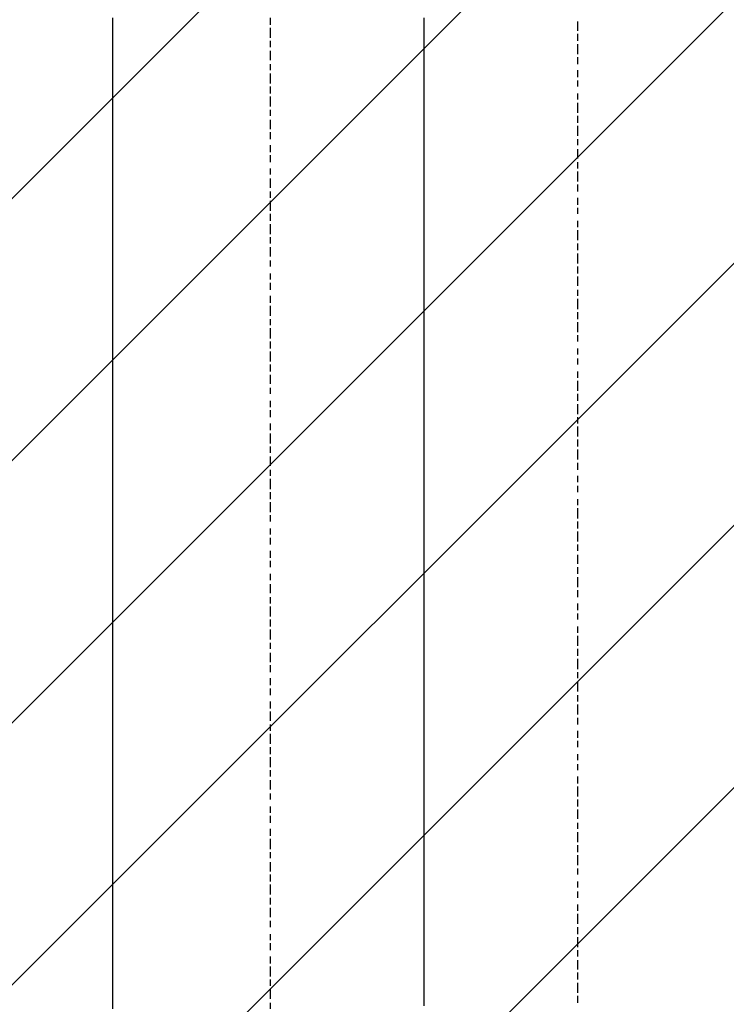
# Model space of a CAD drawing. Extents: x 997 to 109698, y 921 to 94021.
# Tile 456 of 656: x 29688 to 30603, y 40760 to 42034. Entities that reach past the tile are written whole.
import ezdxf

# ---------------------------------------------------------------- set-up
doc = ezdxf.new("R2010")
doc.units = 0
doc.header["$MEASUREMENT"] = 0
doc.layers.add('12', color=7, linetype='CONTINUOUS')
doc.layers.add('28', color=7, linetype='CONTINUOUS')

msp = doc.modelspace()

# ---------------------------------------------------------------- linework, layer by layer
at = {"layer": '12', "color": 5}
for p, q in [((29808.630503, 42023.563401), (29808.630503, 42036.563401)), ((30211.630503, 42027.563401), (30211.630503, 42036.563401)), ((29808.630503, 42015.563401), (29808.630503, 42023.563401)), ((30211.630503, 42019.563401), (30211.630503, 42027.563401)), ((29808.630503, 42006.563401), (29808.630503, 42015.563401)), ((30211.630503, 42006.563401), (30211.630503, 42019.563401)), ((29808.630503, 41993.563401), (29808.630503, 42006.563401)), ((30211.630503, 41998.563401), (30211.630503, 42006.563401)), ((30211.630503, 41989.563401), (30211.630503, 41998.563401)), ((29808.630503, 41985.563401), (29808.630503, 41993.563401)), ((29808.630503, 41976.563401), (29808.630503, 41985.563401)), ((30211.630503, 41976.563401), (30211.630503, 41989.563401)), ((29808.630503, 41964.563401), (29808.630503, 41976.563401)), ((30211.630503, 41968.563401), (30211.630503, 41976.563401)), ((29808.630503, 41955.563401), (29808.630503, 41964.563401)), ((30211.630503, 41959.563401), (30211.630503, 41968.563401)), ((30211.630503, 41947.563401), (30211.630503, 41959.563401)), ((29808.630503, 41947.563401), (29808.630503, 41955.563401)), ((29808.630503, 41934.563401), (29808.630503, 41947.563401)), ((30211.630503, 41938.563401), (30211.630503, 41947.563401)), ((29808.630503, 41926.563401), (29808.630503, 41934.563401)), ((30211.630503, 41926.563401), (30211.630503, 41938.563401)), ((29808.630503, 41913.563401), (29808.630503, 41926.563401)), ((30211.630503, 41917.563401), (30211.630503, 41926.563401)), ((29808.630503, 41904.563401), (29808.630503, 41913.563401)), ((30211.630503, 41909.563401), (30211.630503, 41917.563401)), ((30211.630503, 41896.563401), (30211.630503, 41909.563401)), ((29808.630503, 41896.563401), (29808.630503, 41904.563401)), ((29808.630503, 41883.563401), (29808.630503, 41896.563401)), ((30211.630503, 41888.563401), (30211.630503, 41896.563401)), ((29808.630503, 41875.563401), (29808.630503, 41883.563401)), ((30211.630503, 41879.563401), (30211.630503, 41888.563401)), ((29808.630503, 41866.563401), (29808.630503, 41875.563401)), ((30211.630503, 41866.563401), (30211.630503, 41879.563401)), ((29808.630503, 41854.563401), (29808.630503, 41866.563401)), ((30211.630503, 41858.563401), (30211.630503, 41866.563401)), ((30211.630503, 41849.563401), (30211.630503, 41858.563401)), ((29808.630503, 41845.563401), (29808.630503, 41854.563401)), ((29808.630503, 41837.563401), (29808.630503, 41845.563401)), ((30211.630503, 41837.563401), (30211.630503, 41849.563401)), ((29808.630503, 41824.563401), (29808.630503, 41837.563401)), ((30211.630503, 41828.563401), (30211.630503, 41837.563401)), ((29808.630503, 41816.563401), (29808.630503, 41824.563401)), ((29808.630503, 41803.563401), (29808.630503, 41816.563401)), ((30211.630503, 41816.563401), (30211.630503, 41828.563401)), ((30211.630503, 41807.563401), (30211.630503, 41816.563401)), ((30211.630503, 41799.563401), (30211.630503, 41807.563401)), ((29808.630503, 41794.563401), (29808.630503, 41803.563401)), ((29808.630503, 41786.563401), (29808.630503, 41794.563401)), ((30211.630503, 41786.563401), (30211.630503, 41799.563401)), ((29808.630503, 41773.563401), (29808.630503, 41786.563401)), ((30211.630503, 41777.563401), (30211.630503, 41786.563401)), ((29808.630503, 41765.563401), (29808.630503, 41773.563401)), ((29808.630503, 41756.563401), (29808.630503, 41765.563401)), ((30211.630503, 41769.563401), (30211.630503, 41777.563401)), ((30211.630503, 41756.563401), (30211.630503, 41769.563401)), ((29808.630503, 41744.563401), (29808.630503, 41756.563401)), ((30211.630503, 41748.563401), (30211.630503, 41756.563401)), ((29808.630503, 41735.563401), (29808.630503, 41744.563401)), ((30211.630503, 41739.563401), (30211.630503, 41748.563401)), ((29808.630503, 41727.563401), (29808.630503, 41735.563401)), ((29808.630503, 41714.563401), (29808.630503, 41727.563401)), ((30211.630503, 41727.563401), (30211.630503, 41739.563401)), ((30211.630503, 41718.563401), (30211.630503, 41727.563401)), ((29808.630503, 41705.563401), (29808.630503, 41714.563401)), ((30211.630503, 41705.563401), (30211.630503, 41718.563401)), ((29808.630503, 41693.563401), (29808.630503, 41705.563401)), ((30211.630503, 41697.563401), (30211.630503, 41705.563401)), ((29808.630503, 41684.563401), (29808.630503, 41693.563401)), ((30211.630503, 41689.563401), (30211.630503, 41697.563401)), ((30211.630503, 41676.563401), (30211.630503, 41689.563401)), ((29808.630503, 41676.563401), (29808.630503, 41684.563401)), ((29808.630503, 41663.563401), (29808.630503, 41676.563401)), ((30211.630503, 41667.563401), (30211.630503, 41676.563401)), ((29808.630503, 41655.563401), (29808.630503, 41663.563401)), ((30211.630503, 41659.563401), (30211.630503, 41667.563401)), ((29808.630503, 41646.563401), (29808.630503, 41655.563401)), ((30211.630503, 41646.563401), (30211.630503, 41659.563401)), ((29808.630503, 41634.563401), (29808.630503, 41646.563401)), ((30211.630503, 41638.563401), (30211.630503, 41646.563401)), ((30211.630503, 41629.563401), (30211.630503, 41638.563401)), ((29808.630503, 41625.563401), (29808.630503, 41634.563401)), ((29808.630503, 41617.563401), (29808.630503, 41625.563401)), ((30211.630503, 41617.563401), (30211.630503, 41629.563401)), ((29808.630503, 41604.563401), (29808.630503, 41617.563401)), ((30211.630503, 41608.563401), (30211.630503, 41617.563401)), ((29808.630503, 41595.563401), (29808.630503, 41604.563401)), ((30211.630503, 41595.563401), (30211.630503, 41608.563401)), ((29808.630503, 41587.563401), (29808.630503, 41595.563401)), ((29808.630503, 41574.563401), (29808.630503, 41587.563401)), ((30211.630503, 41587.563401), (30211.630503, 41595.563401)), ((30211.630503, 41578.563401), (30211.630503, 41587.563401)), ((29808.630503, 41566.563401), (29808.630503, 41574.563401)), ((30211.630503, 41566.563401), (30211.630503, 41578.563401)), ((29808.630503, 41553.563401), (29808.630503, 41566.563401)), ((30211.630503, 41557.563401), (30211.630503, 41566.563401)), ((29808.630503, 41545.563401), (29808.630503, 41553.563401)), ((30211.630503, 41549.563401), (30211.630503, 41557.563401)), ((30211.630503, 41536.563401), (30211.630503, 41549.563401)), ((29808.630503, 41536.563401), (29808.630503, 41545.563401)), ((29808.630503, 41523.563401), (29808.630503, 41536.563401)), ((30211.630503, 41528.563401), (30211.630503, 41536.563401)), ((29808.630503, 41515.563401), (29808.630503, 41523.563401)), ((30211.630503, 41519.563401), (30211.630503, 41528.563401)), ((29808.630503, 41507.563401), (29808.630503, 41515.563401)), ((30211.630503, 41507.563401), (30211.630503, 41519.563401)), ((29808.630503, 41494.563401), (29808.630503, 41507.563401)), ((30211.630503, 41498.563401), (30211.630503, 41507.563401)), ((30211.630503, 41485.563401), (30211.630503, 41498.563401)), ((29808.630503, 41485.563401), (29808.630503, 41494.563401)), ((29808.630503, 41477.563401), (29808.630503, 41485.563401)), ((30211.630503, 41477.563401), (30211.630503, 41485.563401)), ((29808.630503, 41464.563401), (29808.630503, 41477.563401)), ((30211.630503, 41468.563401), (30211.630503, 41477.563401)), ((29808.630503, 41456.563401), (29808.630503, 41464.563401)), ((30211.630503, 41456.563401), (30211.630503, 41468.563401)), ((29808.630503, 41443.563401), (29808.630503, 41456.563401)), ((30211.630503, 41447.563401), (30211.630503, 41456.563401)), ((30211.630503, 41439.563401), (30211.630503, 41447.563401)), ((29808.630503, 41435.563401), (29808.630503, 41443.563401)), ((29808.630503, 41426.563401), (29808.630503, 41435.563401)), ((30211.630503, 41426.563401), (30211.630503, 41439.563401)), ((29808.630503, 41413.563401), (29808.630503, 41426.563401)), ((30211.630503, 41418.563401), (30211.630503, 41426.563401)), ((29808.630503, 41405.563401), (29808.630503, 41413.563401)), ((30211.630503, 41409.563401), (30211.630503, 41418.563401)), ((30211.630503, 41396.563401), (30211.630503, 41409.563401)), ((29808.630503, 41396.563401), (29808.630503, 41405.563401)), ((29808.630503, 41384.563401), (29808.630503, 41396.563401)), ((30211.630503, 41388.563401), (30211.630503, 41396.563401)), ((29808.630503, 41375.563401), (29808.630503, 41384.563401)), ((30211.630503, 41375.563401), (30211.630503, 41388.563401)), ((29808.630503, 41367.563401), (29808.630503, 41375.563401)), ((30211.630503, 41367.563401), (30211.630503, 41375.563401)), ((29808.630503, 41354.563401), (29808.630503, 41367.563401)), ((30211.630503, 41358.563401), (30211.630503, 41367.563401)), ((30211.630503, 41346.563401), (30211.630503, 41358.563401)), ((29808.630503, 41346.563401), (29808.630503, 41354.563401)), ((29808.630503, 41333.563401), (29808.630503, 41346.563401)), ((30211.630503, 41337.563401), (30211.630503, 41346.563401)), ((29808.630503, 41325.563401), (29808.630503, 41333.563401)), ((30211.630503, 41329.563401), (30211.630503, 41337.563401)), ((29808.630503, 41316.563401), (29808.630503, 41325.563401)), ((30211.630503, 41316.563401), (30211.630503, 41329.563401)), ((29808.630503, 41303.563401), (29808.630503, 41316.563401)), ((30211.630503, 41308.563401), (30211.630503, 41316.563401)), ((30211.630503, 41299.563401), (30211.630503, 41308.563401)), ((29808.630503, 41295.563401), (29808.630503, 41303.563401)), ((29808.630503, 41286.563401), (29808.630503, 41295.563401)), ((30211.630503, 41286.563401), (30211.630503, 41299.563401)), ((29808.630503, 41274.563401), (29808.630503, 41286.563401)), ((30211.630503, 41278.563401), (30211.630503, 41286.563401)), ((29808.630503, 41265.563401), (29808.630503, 41274.563401)), ((30211.630503, 41269.563401), (30211.630503, 41278.563401)), ((30211.630503, 41257.563401), (30211.630503, 41269.563401)), ((29808.630503, 41257.563401), (29808.630503, 41265.563401)), ((29808.630503, 41244.563401), (29808.630503, 41257.563401)), ((30211.630503, 41248.563401), (30211.630503, 41257.563401)), ((29808.630503, 41236.563401), (29808.630503, 41244.563401)), ((30211.630503, 41236.563401), (30211.630503, 41248.563401)), ((29808.630503, 41223.563401), (29808.630503, 41236.563401)), ((30211.630503, 41227.563401), (30211.630503, 41236.563401)), ((29808.630503, 41214.563401), (29808.630503, 41223.563401)), ((30211.630503, 41219.563401), (30211.630503, 41227.563401)), ((30211.630503, 41206.563401), (30211.630503, 41219.563401)), ((29808.630503, 41206.563401), (29808.630503, 41214.563401)), ((29808.630503, 41193.563401), (29808.630503, 41206.563401)), ((30211.630503, 41198.563401), (30211.630503, 41206.563401)), ((29808.630503, 41185.563401), (29808.630503, 41193.563401)), ((30211.630503, 41189.563401), (30211.630503, 41198.563401)), ((29808.630503, 41176.563401), (29808.630503, 41185.563401)), ((30211.630503, 41176.563401), (30211.630503, 41189.563401)), ((29808.630503, 41164.563401), (29808.630503, 41176.563401)), ((30211.630503, 41168.563401), (30211.630503, 41176.563401)), ((30211.630503, 41159.563401), (30211.630503, 41168.563401)), ((29808.630503, 41155.563401), (29808.630503, 41164.563401)), ((29808.630503, 41147.563401), (29808.630503, 41155.563401)), ((30211.630503, 41147.563401), (30211.630503, 41159.563401)), ((29808.630503, 41134.563401), (29808.630503, 41147.563401)), ((30211.630503, 41138.563401), (30211.630503, 41147.563401)), ((29808.630503, 41126.563401), (29808.630503, 41134.563401)), ((30211.630503, 41126.563401), (30211.630503, 41138.563401)), ((29808.630503, 41113.563401), (29808.630503, 41126.563401)), ((30211.630503, 41117.563401), (30211.630503, 41126.563401)), ((30211.630503, 41109.563401), (30211.630503, 41117.563401)), ((29808.630503, 41104.563401), (29808.630503, 41113.563401)), ((29808.630503, 41096.563401), (29808.630503, 41104.563401)), ((30211.630503, 41096.563401), (30211.630503, 41109.563401)), ((29808.630503, 41083.563401), (29808.630503, 41096.563401)), ((30211.630503, 41087.563401), (30211.630503, 41096.563401)), ((29808.630503, 41075.563401), (29808.630503, 41083.563401)), ((30211.630503, 41079.563401), (30211.630503, 41087.563401)), ((30211.630503, 41066.563401), (30211.630503, 41079.563401)), ((29808.630503, 41066.563401), (29808.630503, 41075.563401)), ((29808.630503, 41054.563401), (29808.630503, 41066.563401)), ((30211.630503, 41058.563401), (30211.630503, 41066.563401)), ((29808.630503, 41045.563401), (29808.630503, 41054.563401)), ((30211.630503, 41049.563401), (30211.630503, 41058.563401)), ((29808.630503, 41037.563401), (29808.630503, 41045.563401)), ((30211.630503, 41037.563401), (30211.630503, 41049.563401)), ((29808.630503, 41024.563401), (29808.630503, 41037.563401)), ((30211.630503, 41028.563401), (30211.630503, 41037.563401)), ((30211.630503, 41015.563401), (30211.630503, 41028.563401)), ((29808.630503, 41015.563401), (29808.630503, 41024.563401)), ((29808.630503, 41007.563401), (29808.630503, 41015.563401)), ((30211.630503, 41007.563401), (30211.630503, 41015.563401)), ((29808.630503, 40994.563401), (29808.630503, 41007.563401)), ((30211.630503, 40999.563401), (30211.630503, 41007.563401)), ((29808.630503, 40986.563401), (29808.630503, 40994.563401)), ((30211.630503, 40986.563401), (30211.630503, 40999.563401)), ((29808.630503, 40973.563401), (29808.630503, 40986.563401)), ((30211.630503, 40977.563401), (30211.630503, 40986.563401)), ((30211.630503, 40969.563401), (30211.630503, 40977.563401)), ((29808.630503, 40965.563401), (29808.630503, 40973.563401)), ((29808.630503, 40956.563401), (29808.630503, 40965.563401)), ((30211.630503, 40956.563401), (30211.630503, 40969.563401)), ((29808.630503, 40943.563401), (29808.630503, 40956.563401)), ((30211.630503, 40948.563401), (30211.630503, 40956.563401)), ((29808.630503, 40935.563401), (29808.630503, 40943.563401)), ((30211.630503, 40939.563401), (30211.630503, 40948.563401)), ((30211.630503, 40927.563401), (30211.630503, 40939.563401)), ((29808.630503, 40927.563401), (29808.630503, 40935.563401)), ((29808.630503, 40914.563401), (29808.630503, 40927.563401)), ((30211.630503, 40918.563401), (30211.630503, 40927.563401)), ((29808.630503, 40905.563401), (29808.630503, 40914.563401)), ((30211.630503, 40905.563401), (30211.630503, 40918.563401)), ((29808.630503, 40897.563401), (29808.630503, 40905.563401)), ((30211.630503, 40897.563401), (30211.630503, 40905.563401)), ((29808.630503, 40884.563401), (29808.630503, 40897.563401)), ((30211.630503, 40888.563401), (30211.630503, 40897.563401)), ((30211.630503, 40876.563401), (30211.630503, 40888.563401)), ((29808.630503, 40876.563401), (29808.630503, 40884.563401)), ((29808.630503, 40863.563401), (29808.630503, 40876.563401)), ((30211.630503, 40867.563401), (30211.630503, 40876.563401)), ((29808.630503, 40855.563401), (29808.630503, 40863.563401)), ((30211.630503, 40859.563401), (30211.630503, 40867.563401)), ((29808.630503, 40846.563401), (29808.630503, 40855.563401)), ((30211.630503, 40846.563401), (30211.630503, 40859.563401)), ((29808.630503, 40833.563401), (29808.630503, 40846.563401)), ((30211.630503, 40838.563401), (30211.630503, 40846.563401)), ((30211.630503, 40829.563401), (30211.630503, 40838.563401)), ((29808.630503, 40825.563401), (29808.630503, 40833.563401)), ((29808.630503, 40816.563401), (29808.630503, 40825.563401)), ((30211.630503, 40816.563401), (30211.630503, 40829.563401)), ((29808.630503, 40804.563401), (29808.630503, 40816.563401)), ((30211.630503, 40808.563401), (30211.630503, 40816.563401)), ((29808.630503, 40795.563401), (29808.630503, 40804.563401)), ((30211.630503, 40795.563401), (30211.630503, 40808.563401)), ((29808.630503, 40787.563401), (29808.630503, 40795.563401)), ((29808.630503, 40774.563401), (29808.630503, 40787.563401)), ((30211.630503, 40787.563401), (30211.630503, 40795.563401)), ((30211.630503, 40778.563401), (30211.630503, 40787.563401)), ((29808.630503, 40766.563401), (29808.630503, 40774.563401)), ((30211.630503, 40766.563401), (30211.630503, 40778.563401)), ((29808.630503, 40753.563401), (29808.630503, 40766.563401)), ((30211.630503, 40757.563401), (30211.630503, 40766.563401))]:
    msp.add_line(p, q, dxfattribs=at)
at = {"layer": '12', "color": 1}
for p, q in [((30012.630503, 42027.563401), (30012.630503, 42036.563401)), ((30012.630503, 42010.563401), (30012.630503, 42023.563401)), ((30410.630503, 42019.563401), (30410.630503, 42031.563401)), ((30410.630503, 42006.563401), (30410.630503, 42015.563401)), ((30012.630503, 41998.563401), (30012.630503, 42006.563401)), ((30410.630503, 41989.563401), (30410.630503, 42002.563401)), ((30012.630503, 41981.563401), (30012.630503, 41993.563401)), ((30410.630503, 41976.563401), (30410.630503, 41985.563401)), ((30012.630503, 41968.563401), (30012.630503, 41976.563401)), ((30012.630503, 41951.563401), (30012.630503, 41964.563401)), ((30410.630503, 41959.563401), (30410.630503, 41968.563401)), ((30012.630503, 41938.563401), (30012.630503, 41947.563401)), ((30410.630503, 41947.563401), (30410.630503, 41955.563401)), ((30012.630503, 41921.563401), (30012.630503, 41934.563401)), ((30410.630503, 41930.563401), (30410.630503, 41938.563401)), ((30410.630503, 41913.563401), (30410.630503, 41926.563401)), ((30012.630503, 41909.563401), (30012.630503, 41917.563401)), ((30410.630503, 41900.563401), (30410.630503, 41909.563401)), ((30012.630503, 41892.563401), (30012.630503, 41904.563401)), ((30410.630503, 41883.563401), (30410.630503, 41896.563401)), ((30012.630503, 41879.563401), (30012.630503, 41888.563401)), ((30012.630503, 41862.563401), (30012.630503, 41871.563401)), ((30410.630503, 41871.563401), (30410.630503, 41879.563401)), ((30012.630503, 41849.563401), (30012.630503, 41858.563401)), ((30410.630503, 41854.563401), (30410.630503, 41866.563401)), ((30410.630503, 41841.563401), (30410.630503, 41849.563401)), ((30012.630503, 41833.563401), (30012.630503, 41841.563401)), ((30410.630503, 41824.563401), (30410.630503, 41837.563401)), ((30012.630503, 41816.563401), (30012.630503, 41828.563401)), ((30410.630503, 41811.563401), (30410.630503, 41820.563401)), ((30012.630503, 41803.563401), (30012.630503, 41811.563401)), ((30012.630503, 41786.563401), (30012.630503, 41799.563401)), ((30410.630503, 41794.563401), (30410.630503, 41803.563401)), ((30012.630503, 41773.563401), (30012.630503, 41782.563401)), ((30410.630503, 41782.563401), (30410.630503, 41790.563401)), ((30012.630503, 41756.563401), (30012.630503, 41769.563401)), ((30410.630503, 41765.563401), (30410.630503, 41773.563401)), ((30410.630503, 41748.563401), (30410.630503, 41761.563401)), ((30012.630503, 41744.563401), (30012.630503, 41752.563401)), ((30410.630503, 41735.563401), (30410.630503, 41744.563401)), ((30012.630503, 41727.563401), (30012.630503, 41739.563401)), ((30410.630503, 41718.563401), (30410.630503, 41731.563401)), ((30012.630503, 41714.563401), (30012.630503, 41722.563401)), ((30410.630503, 41705.563401), (30410.630503, 41714.563401)), ((30012.630503, 41697.563401), (30012.630503, 41705.563401)), ((30012.630503, 41684.563401), (30012.630503, 41693.563401)), ((30410.630503, 41689.563401), (30410.630503, 41701.563401)), ((30012.630503, 41667.563401), (30012.630503, 41676.563401)), ((30410.630503, 41676.563401), (30410.630503, 41684.563401)), ((30012.630503, 41650.563401), (30012.630503, 41663.563401)), ((30410.630503, 41659.563401), (30410.630503, 41672.563401)), ((30410.630503, 41646.563401), (30410.630503, 41655.563401)), ((30012.630503, 41638.563401), (30012.630503, 41646.563401)), ((30410.630503, 41629.563401), (30410.630503, 41642.563401)), ((30012.630503, 41621.563401), (30012.630503, 41634.563401)), ((30410.630503, 41617.563401), (30410.630503, 41625.563401)), ((30012.630503, 41608.563401), (30012.630503, 41617.563401)), ((30012.630503, 41591.563401), (30012.630503, 41604.563401)), ((30410.630503, 41600.563401), (30410.630503, 41608.563401)), ((30012.630503, 41578.563401), (30012.630503, 41587.563401)), ((30410.630503, 41587.563401), (30410.630503, 41595.563401)), ((30012.630503, 41562.563401), (30012.630503, 41574.563401)), ((30410.630503, 41570.563401), (30410.630503, 41578.563401)), ((30410.630503, 41553.563401), (30410.630503, 41566.563401)), ((30012.630503, 41549.563401), (30012.630503, 41557.563401)), ((30410.630503, 41540.563401), (30410.630503, 41549.563401)), ((30012.630503, 41532.563401), (30012.630503, 41540.563401)), ((30410.630503, 41523.563401), (30410.630503, 41536.563401)), ((30012.630503, 41519.563401), (30012.630503, 41528.563401)), ((30012.630503, 41502.563401), (30012.630503, 41511.563401)), ((30410.630503, 41511.563401), (30410.630503, 41519.563401)), ((30012.630503, 41485.563401), (30012.630503, 41498.563401)), ((30410.630503, 41494.563401), (30410.630503, 41507.563401)), ((30410.630503, 41481.563401), (30410.630503, 41490.563401)), ((30012.630503, 41473.563401), (30012.630503, 41481.563401)), ((30410.630503, 41464.563401), (30410.630503, 41477.563401)), ((30012.630503, 41456.563401), (30012.630503, 41468.563401)), ((30410.630503, 41451.563401), (30410.630503, 41460.563401)), ((30012.630503, 41443.563401), (30012.630503, 41451.563401)), ((30012.630503, 41426.563401), (30012.630503, 41439.563401)), ((30410.630503, 41435.563401), (30410.630503, 41443.563401)), ((30012.630503, 41413.563401), (30012.630503, 41422.563401)), ((30410.630503, 41422.563401), (30410.630503, 41430.563401)), ((30012.630503, 41396.563401), (30012.630503, 41409.563401)), ((30410.630503, 41405.563401), (30410.630503, 41413.563401)), ((30410.630503, 41388.563401), (30410.630503, 41401.563401)), ((30012.630503, 41384.563401), (30012.630503, 41392.563401)), ((30410.630503, 41375.563401), (30410.630503, 41384.563401)), ((30012.630503, 41367.563401), (30012.630503, 41375.563401)), ((30410.630503, 41358.563401), (30410.630503, 41371.563401)), ((30012.630503, 41354.563401), (30012.630503, 41363.563401)), ((30012.630503, 41337.563401), (30012.630503, 41346.563401)), ((30410.630503, 41346.563401), (30410.630503, 41354.563401)), ((30012.630503, 41325.563401), (30012.630503, 41333.563401)), ((30410.630503, 41329.563401), (30410.630503, 41341.563401)), ((30410.630503, 41316.563401), (30410.630503, 41325.563401)), ((30012.630503, 41308.563401), (30012.630503, 41316.563401)), ((30410.630503, 41299.563401), (30410.630503, 41312.563401)), ((30012.630503, 41291.563401), (30012.630503, 41303.563401)), ((30410.630503, 41286.563401), (30410.630503, 41295.563401)), ((30012.630503, 41278.563401), (30012.630503, 41286.563401)), ((30012.630503, 41261.563401), (30012.630503, 41274.563401)), ((30410.630503, 41269.563401), (30410.630503, 41278.563401)), ((30012.630503, 41248.563401), (30012.630503, 41257.563401)), ((30410.630503, 41257.563401), (30410.630503, 41265.563401)), ((30012.630503, 41231.563401), (30012.630503, 41244.563401)), ((30410.630503, 41240.563401), (30410.630503, 41248.563401)), ((30410.630503, 41223.563401), (30410.630503, 41236.563401)), ((30012.630503, 41219.563401), (30012.630503, 41227.563401)), ((30410.630503, 41210.563401), (30410.630503, 41219.563401)), ((30012.630503, 41202.563401), (30012.630503, 41214.563401)), ((30410.630503, 41193.563401), (30410.630503, 41206.563401)), ((30012.630503, 41189.563401), (30012.630503, 41198.563401)), ((30012.630503, 41172.563401), (30012.630503, 41181.563401)), ((30410.630503, 41181.563401), (30410.630503, 41189.563401)), ((30012.630503, 41159.563401), (30012.630503, 41168.563401)), ((30410.630503, 41164.563401), (30410.630503, 41176.563401)), ((30410.630503, 41151.563401), (30410.630503, 41159.563401)), ((30012.630503, 41142.563401), (30012.630503, 41151.563401)), ((30410.630503, 41134.563401), (30410.630503, 41147.563401)), ((30012.630503, 41126.563401), (30012.630503, 41138.563401)), ((30410.630503, 41121.563401), (30410.630503, 41130.563401)), ((30012.630503, 41113.563401), (30012.630503, 41121.563401)), ((30012.630503, 41096.563401), (30012.630503, 41109.563401)), ((30410.630503, 41104.563401), (30410.630503, 41113.563401)), ((30012.630503, 41083.563401), (30012.630503, 41092.563401)), ((30410.630503, 41092.563401), (30410.630503, 41100.563401)), ((30012.630503, 41066.563401), (30012.630503, 41079.563401)), ((30410.630503, 41075.563401), (30410.630503, 41083.563401)), ((30410.630503, 41062.563401), (30410.630503, 41070.563401)), ((30012.630503, 41054.563401), (30012.630503, 41062.563401)), ((30410.630503, 41045.563401), (30410.630503, 41054.563401)), ((30012.630503, 41037.563401), (30012.630503, 41049.563401)), ((30410.630503, 41028.563401), (30410.630503, 41041.563401)), ((30012.630503, 41024.563401), (30012.630503, 41032.563401)), ((30012.630503, 41007.563401), (30012.630503, 41015.563401)), ((30410.630503, 41015.563401), (30410.630503, 41024.563401)), ((30012.630503, 40994.563401), (30012.630503, 41003.563401)), ((30410.630503, 40999.563401), (30410.630503, 41011.563401)), ((30410.630503, 40986.563401), (30410.630503, 40994.563401)), ((30012.630503, 40977.563401), (30012.630503, 40986.563401)), ((30410.630503, 40969.563401), (30410.630503, 40982.563401)), ((30012.630503, 40960.563401), (30012.630503, 40973.563401)), ((30410.630503, 40956.563401), (30410.630503, 40965.563401)), ((30012.630503, 40948.563401), (30012.630503, 40956.563401)), ((30410.630503, 40939.563401), (30410.630503, 40952.563401)), ((30012.630503, 40931.563401), (30012.630503, 40943.563401)), ((30012.630503, 40918.563401), (30012.630503, 40927.563401)), ((30410.630503, 40927.563401), (30410.630503, 40935.563401)), ((30012.630503, 40901.563401), (30012.630503, 40914.563401)), ((30410.630503, 40910.563401), (30410.630503, 40918.563401)), ((30410.630503, 40897.563401), (30410.630503, 40905.563401)), ((30012.630503, 40888.563401), (30012.630503, 40897.563401)), ((30410.630503, 40880.563401), (30410.630503, 40888.563401)), ((30012.630503, 40872.563401), (30012.630503, 40884.563401)), ((30410.630503, 40863.563401), (30410.630503, 40876.563401)), ((30012.630503, 40859.563401), (30012.630503, 40867.563401)), ((30012.630503, 40842.563401), (30012.630503, 40850.563401)), ((30410.630503, 40850.563401), (30410.630503, 40859.563401)), ((30012.630503, 40829.563401), (30012.630503, 40838.563401)), ((30410.630503, 40833.563401), (30410.630503, 40846.563401)), ((30410.630503, 40821.563401), (30410.630503, 40829.563401)), ((30012.630503, 40812.563401), (30012.630503, 40821.563401)), ((30410.630503, 40804.563401), (30410.630503, 40816.563401)), ((30012.630503, 40795.563401), (30012.630503, 40808.563401)), ((30410.630503, 40791.563401), (30410.630503, 40800.563401)), ((30012.630503, 40783.563401), (30012.630503, 40791.563401)), ((30410.630503, 40774.563401), (30410.630503, 40787.563401)), ((30012.630503, 40766.563401), (30012.630503, 40778.563401)), ((30012.630503, 40753.563401), (30012.630503, 40761.563401)), ((30410.630503, 40761.563401), (30410.630503, 40770.563401))]:
    msp.add_line(p, q, dxfattribs=at)
at = {"layer": '28', "color": 2}
for p, q in [((23246.186007, 35370.953237), (36822.636205, 48947.403436)), ((23585.597261, 35370.953237), (36822.636205, 48607.992181)), ((23925.008516, 35370.953237), (36822.636205, 48268.580926)), ((24264.419771, 35370.953237), (36822.636205, 47929.169671)), ((24603.831026, 35370.953237), (36822.636205, 47589.758416)), ((24943.242281, 35370.953237), (36822.636205, 47250.347161))]:
    msp.add_line(p, q, dxfattribs=at)

doc.saveas('drawing.dxf')
